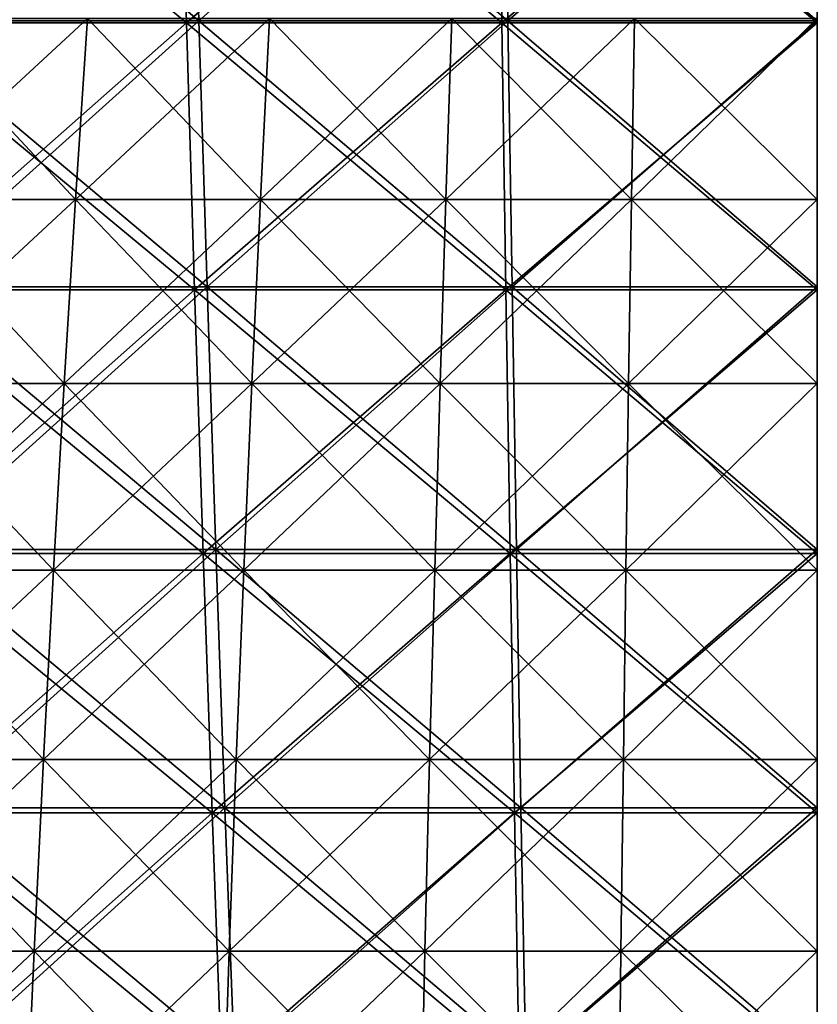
# Model space of a CAD drawing. Header units: millimetres. Extents: x -125 to 125, y -45 to 4025.
# Tile 410 of 656: x -9 to 0, y 3960 to 3971. Entities that reach past the tile are written whole.
import ezdxf

# ---------------------------------------------------------------- set-up
doc = ezdxf.new("R2010")
doc.units = ezdxf.units.MM
doc.header["$LTSCALE"] = 6.999206
for name, color, linetype in [('21', 7, 'CONTINUOUS'), ('22', 7, 'CONTINUOUS'), ('23', 7, 'CONTINUOUS'), ('24', 7, 'CONTINUOUS'), ('26', 7, 'CONTINUOUS'), ('27', 7, 'CONTINUOUS')]:
    doc.layers.add(name, color=color, linetype=linetype)

msp = doc.modelspace()

# ---------------------------------------------------------------- linework, layer by layer
at = {"layer": '21', "color": 7, "linetype": 'CONTINUOUS'}
for points in [[(-10.407, 3971.128, 112.314), (-6.944, 3971.128, 112.581), (-10.534, 3974.102, 113.681), (-10.407, 3971.128, 112.314)], [(-10.534, 3974.102, 113.681), (-6.944, 3971.128, 112.581), (-7.028, 3974.102, 113.952), (-10.534, 3974.102, 113.681)], [(-6.944, 3971.128, 112.581), (-3.474, 3971.128, 112.742), (-7.028, 3974.102, 113.952), (-6.944, 3971.128, 112.581)], [(-7.028, 3974.102, 113.952), (-3.474, 3971.128, 112.742), (-3.516, 3974.102, 114.114), (-7.028, 3974.102, 113.952)], [(-3.474, 3971.128, 112.742), (0, 3971.128, 112.795), (-3.516, 3974.102, 114.114), (-3.474, 3971.128, 112.742)], [(-3.516, 3974.102, 114.114), (0, 3971.128, 112.795), (0, 3974.102, 114.168), (-3.516, 3974.102, 114.114)], [(-10.274, 3968.19, 110.87), (-6.854, 3968.19, 111.133), (-10.407, 3971.128, 112.314), (-10.274, 3968.19, 110.87)], [(-10.407, 3971.128, 112.314), (-6.854, 3968.19, 111.133), (-6.944, 3971.128, 112.581), (-10.407, 3971.128, 112.314)], [(-6.854, 3968.19, 111.133), (-3.429, 3968.19, 111.292), (-6.944, 3971.128, 112.581), (-6.854, 3968.19, 111.133)], [(-6.944, 3971.128, 112.581), (-3.429, 3968.19, 111.292), (-3.474, 3971.128, 112.742), (-6.944, 3971.128, 112.581)], [(-3.429, 3968.19, 111.292), (0, 3968.19, 111.345), (-3.474, 3971.128, 112.742), (-3.429, 3968.19, 111.292)], [(-3.474, 3971.128, 112.742), (0, 3968.19, 111.345), (0, 3971.128, 112.795), (-3.474, 3971.128, 112.742)], [(-10.133, 3965.291, 109.349), (-6.76, 3965.291, 109.609), (-10.274, 3968.19, 110.87), (-10.133, 3965.291, 109.349)], [(-10.274, 3968.19, 110.87), (-6.76, 3965.291, 109.609), (-6.854, 3968.19, 111.133), (-10.274, 3968.19, 110.87)], [(-6.76, 3965.291, 109.609), (-3.382, 3965.291, 109.765), (-6.854, 3968.19, 111.133), (-6.76, 3965.291, 109.609)], [(-6.854, 3968.19, 111.133), (-3.382, 3965.291, 109.765), (-3.429, 3968.19, 111.292), (-6.854, 3968.19, 111.133)], [(-3.382, 3965.291, 109.765), (0, 3965.291, 109.817), (-3.429, 3968.19, 111.292), (-3.382, 3965.291, 109.765)], [(-3.429, 3968.19, 111.292), (0, 3965.291, 109.817), (0, 3968.19, 111.345), (-3.429, 3968.19, 111.292)], [(-9.985, 3962.434, 107.753), (-6.662, 3962.434, 108.01), (-10.133, 3965.291, 109.349), (-9.985, 3962.434, 107.753)], [(-10.133, 3965.291, 109.349), (-6.662, 3962.434, 108.01), (-6.76, 3965.291, 109.609), (-10.133, 3965.291, 109.349)], [(-6.662, 3962.434, 108.01), (-3.332, 3962.434, 108.163), (-6.76, 3965.291, 109.609), (-6.662, 3962.434, 108.01)], [(-6.76, 3965.291, 109.609), (-3.332, 3962.434, 108.163), (-3.382, 3965.291, 109.765), (-6.76, 3965.291, 109.609)], [(-3.332, 3962.434, 108.163), (0, 3962.434, 108.215), (-3.382, 3965.291, 109.765), (-3.332, 3962.434, 108.163)], [(-3.382, 3965.291, 109.765), (0, 3962.434, 108.215), (0, 3965.291, 109.817), (-3.382, 3965.291, 109.765)], [(-9.83, 3959.619, 106.083), (-6.559, 3959.619, 106.336), (-9.985, 3962.434, 107.753), (-9.83, 3959.619, 106.083)], [(-9.985, 3962.434, 107.753), (-6.559, 3959.619, 106.336), (-6.662, 3962.434, 108.01), (-9.985, 3962.434, 107.753)], [(-6.559, 3959.619, 106.336), (-3.281, 3959.619, 106.487), (-6.662, 3962.434, 108.01), (-6.559, 3959.619, 106.336)], [(-6.662, 3962.434, 108.01), (-3.281, 3959.619, 106.487), (-3.332, 3962.434, 108.163), (-6.662, 3962.434, 108.01)], [(-3.281, 3959.619, 106.487), (0, 3959.619, 106.538), (-3.332, 3962.434, 108.163), (-3.281, 3959.619, 106.487)], [(-3.332, 3962.434, 108.163), (0, 3959.619, 106.538), (0, 3962.434, 108.215), (-3.332, 3962.434, 108.163)]]:
    msp.add_3dface(points, dxfattribs=at)
at = {"layer": '22', "color": 7, "linetype": 'CONTINUOUS'}
for points in [[(-7.028, 3974.102, -113.952), (-10.407, 3971.128, -112.314), (-10.534, 3974.102, -113.681), (-7.028, 3974.102, -113.952)], [(-6.944, 3971.128, -112.581), (-10.407, 3971.128, -112.314), (-7.028, 3974.102, -113.952), (-6.944, 3971.128, -112.581)], [(-3.516, 3974.102, -114.114), (-6.944, 3971.128, -112.581), (-7.028, 3974.102, -113.952), (-3.516, 3974.102, -114.114)], [(-3.474, 3971.128, -112.742), (-6.944, 3971.128, -112.581), (-3.516, 3974.102, -114.114), (-3.474, 3971.128, -112.742)], [(0, 3974.102, -114.168), (-3.474, 3971.128, -112.742), (-3.516, 3974.102, -114.114), (0, 3974.102, -114.168)], [(0, 3971.128, -112.795), (-3.474, 3971.128, -112.742), (0, 3974.102, -114.168), (0, 3971.128, -112.795)], [(-6.944, 3971.128, -112.581), (-10.274, 3968.19, -110.87), (-10.407, 3971.128, -112.314), (-6.944, 3971.128, -112.581)], [(-6.854, 3968.19, -111.133), (-10.274, 3968.19, -110.87), (-6.944, 3971.128, -112.581), (-6.854, 3968.19, -111.133)], [(-3.474, 3971.128, -112.742), (-6.854, 3968.19, -111.133), (-6.944, 3971.128, -112.581), (-3.474, 3971.128, -112.742)], [(-3.429, 3968.19, -111.292), (-6.854, 3968.19, -111.133), (-3.474, 3971.128, -112.742), (-3.429, 3968.19, -111.292)], [(0, 3971.128, -112.795), (-3.429, 3968.19, -111.292), (-3.474, 3971.128, -112.742), (0, 3971.128, -112.795)], [(0, 3968.19, -111.345), (-3.429, 3968.19, -111.292), (0, 3971.128, -112.795), (0, 3968.19, -111.345)], [(-6.854, 3968.19, -111.133), (-10.133, 3965.291, -109.349), (-10.274, 3968.19, -110.87), (-6.854, 3968.19, -111.133)], [(-6.76, 3965.291, -109.609), (-10.133, 3965.291, -109.349), (-6.854, 3968.19, -111.133), (-6.76, 3965.291, -109.609)], [(-3.429, 3968.19, -111.292), (-6.76, 3965.291, -109.609), (-6.854, 3968.19, -111.133), (-3.429, 3968.19, -111.292)], [(-3.382, 3965.291, -109.765), (-6.76, 3965.291, -109.609), (-3.429, 3968.19, -111.292), (-3.382, 3965.291, -109.765)], [(0, 3968.19, -111.345), (-3.382, 3965.291, -109.765), (-3.429, 3968.19, -111.292), (0, 3968.19, -111.345)], [(0, 3965.291, -109.817), (-3.382, 3965.291, -109.765), (0, 3968.19, -111.345), (0, 3965.291, -109.817)], [(-6.76, 3965.291, -109.609), (-9.985, 3962.434, -107.753), (-10.133, 3965.291, -109.349), (-6.76, 3965.291, -109.609)], [(-6.662, 3962.434, -108.01), (-9.985, 3962.434, -107.753), (-6.76, 3965.291, -109.609), (-6.662, 3962.434, -108.01)], [(-3.382, 3965.291, -109.765), (-6.662, 3962.434, -108.01), (-6.76, 3965.291, -109.609), (-3.382, 3965.291, -109.765)], [(-3.332, 3962.434, -108.163), (-6.662, 3962.434, -108.01), (-3.382, 3965.291, -109.765), (-3.332, 3962.434, -108.163)], [(0, 3965.291, -109.817), (-3.332, 3962.434, -108.163), (-3.382, 3965.291, -109.765), (0, 3965.291, -109.817)], [(0, 3962.434, -108.215), (-3.332, 3962.434, -108.163), (0, 3965.291, -109.817), (0, 3962.434, -108.215)], [(-6.662, 3962.434, -108.01), (-9.83, 3959.619, -106.083), (-9.985, 3962.434, -107.753), (-6.662, 3962.434, -108.01)], [(-6.559, 3959.619, -106.336), (-9.83, 3959.619, -106.083), (-6.662, 3962.434, -108.01), (-6.559, 3959.619, -106.336)], [(-3.332, 3962.434, -108.163), (-6.559, 3959.619, -106.336), (-6.662, 3962.434, -108.01), (-3.332, 3962.434, -108.163)], [(-3.281, 3959.619, -106.487), (-6.559, 3959.619, -106.336), (-3.332, 3962.434, -108.163), (-3.281, 3959.619, -106.487)], [(0, 3962.434, -108.215), (-3.281, 3959.619, -106.487), (-3.332, 3962.434, -108.163), (0, 3962.434, -108.215)], [(0, 3959.619, -106.538), (-3.281, 3959.619, -106.487), (0, 3962.434, -108.215), (0, 3959.619, -106.538)]]:
    msp.add_3dface(points, dxfattribs=at)
at = {"layer": '23', "color": 7, "linetype": 'CONTINUOUS'}
for points in [[(-10.204, 3971.152, -110.115), (-6.808, 3971.152, -110.377), (-10.332, 3974.118, -111.505), (-10.204, 3971.152, -110.115)], [(-10.332, 3974.118, -111.505), (-6.808, 3971.152, -110.377), (-6.894, 3974.118, -111.77), (-10.332, 3974.118, -111.505)], [(-6.808, 3971.152, -110.377), (-3.406, 3971.152, -110.534), (-6.894, 3974.118, -111.77), (-6.808, 3971.152, -110.377)], [(-6.894, 3974.118, -111.77), (-3.406, 3971.152, -110.534), (-3.449, 3974.118, -111.929), (-6.894, 3974.118, -111.77)], [(-3.406, 3971.152, -110.534), (0, 3971.152, -110.586), (-3.449, 3974.118, -111.929), (-3.406, 3971.152, -110.534)], [(-3.449, 3974.118, -111.929), (0, 3971.152, -110.586), (0, 3974.118, -111.982), (-3.449, 3974.118, -111.929)], [(-10.068, 3968.223, -108.646), (-6.717, 3968.223, -108.905), (-10.204, 3971.152, -110.115), (-10.068, 3968.223, -108.646)], [(-10.204, 3971.152, -110.115), (-6.717, 3968.223, -108.905), (-6.808, 3971.152, -110.377), (-10.204, 3971.152, -110.115)], [(-6.717, 3968.223, -108.905), (-3.36, 3968.223, -109.06), (-6.808, 3971.152, -110.377), (-6.717, 3968.223, -108.905)], [(-6.808, 3971.152, -110.377), (-3.36, 3968.223, -109.06), (-3.406, 3971.152, -110.534), (-6.808, 3971.152, -110.377)], [(-3.36, 3968.223, -109.06), (0, 3968.223, -109.112), (-3.406, 3971.152, -110.534), (-3.36, 3968.223, -109.06)], [(-3.406, 3971.152, -110.534), (0, 3968.223, -109.112), (0, 3971.152, -110.586), (-3.406, 3971.152, -110.534)], [(-9.924, 3965.335, -107.101), (-6.621, 3965.335, -107.356), (-10.068, 3968.223, -108.646), (-9.924, 3965.335, -107.101)], [(-10.068, 3968.223, -108.646), (-6.621, 3965.335, -107.356), (-6.717, 3968.223, -108.905), (-10.068, 3968.223, -108.646)], [(-6.621, 3965.335, -107.356), (-3.312, 3965.335, -107.509), (-6.717, 3968.223, -108.905), (-6.621, 3965.335, -107.356)], [(-6.717, 3968.223, -108.905), (-3.312, 3965.335, -107.509), (-3.36, 3968.223, -109.06), (-6.717, 3968.223, -108.905)], [(-3.312, 3965.335, -107.509), (0, 3965.335, -107.56), (-3.36, 3968.223, -109.06), (-3.312, 3965.335, -107.509)], [(-3.36, 3968.223, -109.06), (0, 3965.335, -107.56), (0, 3968.223, -109.112), (-3.36, 3968.223, -109.06)], [(-9.774, 3962.489, -105.479), (-6.521, 3962.489, -105.73), (-9.924, 3965.335, -107.101), (-9.774, 3962.489, -105.479)], [(-9.924, 3965.335, -107.101), (-6.521, 3962.489, -105.73), (-6.621, 3965.335, -107.356), (-9.924, 3965.335, -107.101)], [(-6.521, 3962.489, -105.73), (-3.262, 3962.489, -105.881), (-6.621, 3965.335, -107.356), (-6.521, 3962.489, -105.73)], [(-6.621, 3965.335, -107.356), (-3.262, 3962.489, -105.881), (-3.312, 3965.335, -107.509), (-6.621, 3965.335, -107.356)], [(-3.262, 3962.489, -105.881), (0, 3962.489, -105.931), (-3.312, 3965.335, -107.509), (-3.262, 3962.489, -105.881)], [(-3.312, 3965.335, -107.509), (0, 3962.489, -105.931), (0, 3965.335, -107.56), (-3.312, 3965.335, -107.509)], [(-9.617, 3959.688, -103.783), (-6.416, 3959.688, -104.03), (-9.774, 3962.489, -105.479), (-9.617, 3959.688, -103.783)], [(-9.774, 3962.489, -105.479), (-6.416, 3959.688, -104.03), (-6.521, 3962.489, -105.73), (-9.774, 3962.489, -105.479)], [(-6.416, 3959.688, -104.03), (-3.21, 3959.688, -104.178), (-6.521, 3962.489, -105.73), (-6.416, 3959.688, -104.03)], [(-6.521, 3962.489, -105.73), (-3.21, 3959.688, -104.178), (-3.262, 3962.489, -105.881), (-6.521, 3962.489, -105.73)], [(-3.21, 3959.688, -104.178), (0, 3959.688, -104.227), (-3.262, 3962.489, -105.881), (-3.21, 3959.688, -104.178)], [(-3.262, 3962.489, -105.881), (0, 3959.688, -104.227), (0, 3962.489, -105.931), (-3.262, 3962.489, -105.881)]]:
    msp.add_3dface(points, dxfattribs=at)
at = {"layer": '24', "color": 7, "linetype": 'CONTINUOUS'}
for points in [[(-6.894, 3974.118, 111.77), (-10.204, 3971.152, 110.115), (-10.332, 3974.118, 111.505), (-6.894, 3974.118, 111.77)], [(-6.808, 3971.152, 110.377), (-10.204, 3971.152, 110.115), (-6.894, 3974.118, 111.77), (-6.808, 3971.152, 110.377)], [(-3.449, 3974.118, 111.929), (-6.808, 3971.152, 110.377), (-6.894, 3974.118, 111.77), (-3.449, 3974.118, 111.929)], [(-3.406, 3971.152, 110.534), (-6.808, 3971.152, 110.377), (-3.449, 3974.118, 111.929), (-3.406, 3971.152, 110.534)], [(0, 3974.118, 111.982), (-3.406, 3971.152, 110.534), (-3.449, 3974.118, 111.929), (0, 3974.118, 111.982)], [(0, 3971.152, 110.586), (-3.406, 3971.152, 110.534), (0, 3974.118, 111.982), (0, 3971.152, 110.586)], [(-6.808, 3971.152, 110.377), (-10.068, 3968.223, 108.646), (-10.204, 3971.152, 110.115), (-6.808, 3971.152, 110.377)], [(-6.717, 3968.223, 108.905), (-10.068, 3968.223, 108.646), (-6.808, 3971.152, 110.377), (-6.717, 3968.223, 108.905)], [(-3.406, 3971.152, 110.534), (-6.717, 3968.223, 108.905), (-6.808, 3971.152, 110.377), (-3.406, 3971.152, 110.534)], [(-3.36, 3968.223, 109.06), (-6.717, 3968.223, 108.905), (-3.406, 3971.152, 110.534), (-3.36, 3968.223, 109.06)], [(0, 3971.152, 110.586), (-3.36, 3968.223, 109.06), (-3.406, 3971.152, 110.534), (0, 3971.152, 110.586)], [(0, 3968.223, 109.112), (-3.36, 3968.223, 109.06), (0, 3971.152, 110.586), (0, 3968.223, 109.112)], [(-6.717, 3968.223, 108.905), (-9.924, 3965.335, 107.101), (-10.068, 3968.223, 108.646), (-6.717, 3968.223, 108.905)], [(-6.621, 3965.335, 107.356), (-9.924, 3965.335, 107.101), (-6.717, 3968.223, 108.905), (-6.621, 3965.335, 107.356)], [(-3.36, 3968.223, 109.06), (-6.621, 3965.335, 107.356), (-6.717, 3968.223, 108.905), (-3.36, 3968.223, 109.06)], [(-3.312, 3965.335, 107.509), (-6.621, 3965.335, 107.356), (-3.36, 3968.223, 109.06), (-3.312, 3965.335, 107.509)], [(0, 3968.223, 109.112), (-3.312, 3965.335, 107.509), (-3.36, 3968.223, 109.06), (0, 3968.223, 109.112)], [(0, 3965.335, 107.56), (-3.312, 3965.335, 107.509), (0, 3968.223, 109.112), (0, 3965.335, 107.56)], [(-6.621, 3965.335, 107.356), (-9.774, 3962.489, 105.479), (-9.924, 3965.335, 107.101), (-6.621, 3965.335, 107.356)], [(-6.521, 3962.489, 105.73), (-9.774, 3962.489, 105.479), (-6.621, 3965.335, 107.356), (-6.521, 3962.489, 105.73)], [(-3.312, 3965.335, 107.509), (-6.521, 3962.489, 105.73), (-6.621, 3965.335, 107.356), (-3.312, 3965.335, 107.509)], [(-3.262, 3962.489, 105.881), (-6.521, 3962.489, 105.73), (-3.312, 3965.335, 107.509), (-3.262, 3962.489, 105.881)], [(0, 3965.335, 107.56), (-3.262, 3962.489, 105.881), (-3.312, 3965.335, 107.509), (0, 3965.335, 107.56)], [(0, 3962.489, 105.931), (-3.262, 3962.489, 105.881), (0, 3965.335, 107.56), (0, 3962.489, 105.931)], [(-6.521, 3962.489, 105.73), (-9.617, 3959.688, 103.783), (-9.774, 3962.489, 105.479), (-6.521, 3962.489, 105.73)], [(-6.416, 3959.688, 104.03), (-9.617, 3959.688, 103.783), (-6.521, 3962.489, 105.73), (-6.416, 3959.688, 104.03)], [(-3.262, 3962.489, 105.881), (-6.416, 3959.688, 104.03), (-6.521, 3962.489, 105.73), (-3.262, 3962.489, 105.881)], [(-3.21, 3959.688, 104.178), (-6.416, 3959.688, 104.03), (-3.262, 3962.489, 105.881), (-3.21, 3959.688, 104.178)], [(0, 3962.489, 105.931), (-3.21, 3959.688, 104.178), (-3.262, 3962.489, 105.881), (0, 3962.489, 105.931)], [(0, 3959.688, 104.227), (-3.21, 3959.688, 104.178), (0, 3962.489, 105.931), (0, 3959.688, 104.227)]]:
    msp.add_3dface(points, dxfattribs=at)
at = {"layer": '26', "color": 7, "linetype": 'CONTINUOUS'}
for points in [[(-10.192, 3969.184, 65.66), (-8.165, 3969.184, 65.942), (-10.026, 3971.177, 64.59), (-10.192, 3969.184, 65.66)], [(-10.026, 3971.177, 64.59), (-8.165, 3969.184, 65.942), (-8.032, 3971.177, 64.869), (-10.026, 3971.177, 64.59)], [(-8.165, 3969.184, 65.942), (-6.131, 3969.184, 66.163), (-8.032, 3971.177, 64.869), (-8.165, 3969.184, 65.942)], [(-8.032, 3971.177, 64.869), (-6.131, 3969.184, 66.163), (-6.031, 3971.177, 65.085), (-8.032, 3971.177, 64.869)], [(-6.131, 3969.184, 66.163), (-4.09, 3969.184, 66.32), (-6.031, 3971.177, 65.085), (-6.131, 3969.184, 66.163)], [(-6.031, 3971.177, 65.085), (-4.09, 3969.184, 66.32), (-4.024, 3971.177, 65.24), (-6.031, 3971.177, 65.085)], [(-4.09, 3969.184, 66.32), (-2.046, 3969.184, 66.415), (-4.024, 3971.177, 65.24), (-4.09, 3969.184, 66.32)], [(-4.024, 3971.177, 65.24), (-2.046, 3969.184, 66.415), (-2.013, 3971.177, 65.333), (-4.024, 3971.177, 65.24)], [(-2.046, 3969.184, 66.415), (0, 3969.184, 66.446), (-2.013, 3971.177, 65.333), (-2.046, 3969.184, 66.415)], [(-2.013, 3971.177, 65.333), (0, 3969.184, 66.446), (0, 3971.177, 65.364), (-2.013, 3971.177, 65.333)], [(-10.349, 3967.159, 66.669), (-8.291, 3967.159, 66.956), (-10.192, 3969.184, 65.66), (-10.349, 3967.159, 66.669)], [(-10.192, 3969.184, 65.66), (-8.291, 3967.159, 66.956), (-8.165, 3969.184, 65.942), (-10.192, 3969.184, 65.66)], [(-8.291, 3967.159, 66.956), (-6.225, 3967.159, 67.179), (-8.165, 3969.184, 65.942), (-8.291, 3967.159, 66.956)], [(-8.165, 3969.184, 65.942), (-6.225, 3967.159, 67.179), (-6.131, 3969.184, 66.163), (-8.165, 3969.184, 65.942)], [(-6.225, 3967.159, 67.179), (-4.153, 3967.159, 67.339), (-6.131, 3969.184, 66.163), (-6.225, 3967.159, 67.179)], [(-6.131, 3969.184, 66.163), (-4.153, 3967.159, 67.339), (-4.09, 3969.184, 66.32), (-6.131, 3969.184, 66.163)], [(-4.153, 3967.159, 67.339), (-2.078, 3967.159, 67.435), (-4.09, 3969.184, 66.32), (-4.153, 3967.159, 67.339)], [(-4.09, 3969.184, 66.32), (-2.078, 3967.159, 67.435), (-2.046, 3969.184, 66.415), (-4.09, 3969.184, 66.32)], [(-2.078, 3967.159, 67.435), (0, 3967.159, 67.467), (-2.046, 3969.184, 66.415), (-2.078, 3967.159, 67.435)], [(-2.046, 3969.184, 66.415), (0, 3967.159, 67.467), (0, 3969.184, 66.446), (-2.046, 3969.184, 66.415)], [(-10.496, 3965.105, 67.617), (-8.409, 3965.105, 67.908), (-10.349, 3967.159, 66.669), (-10.496, 3965.105, 67.617)], [(-10.349, 3967.159, 66.669), (-8.409, 3965.105, 67.908), (-8.291, 3967.159, 66.956), (-10.349, 3967.159, 66.669)], [(-8.409, 3965.105, 67.908), (-6.314, 3965.105, 68.135), (-8.291, 3967.159, 66.956), (-8.409, 3965.105, 67.908)], [(-8.291, 3967.159, 66.956), (-6.314, 3965.105, 68.135), (-6.225, 3967.159, 67.179), (-8.291, 3967.159, 66.956)], [(-6.314, 3965.105, 68.135), (-4.212, 3965.105, 68.297), (-6.225, 3967.159, 67.179), (-6.314, 3965.105, 68.135)], [(-6.225, 3967.159, 67.179), (-4.212, 3965.105, 68.297), (-4.153, 3967.159, 67.339), (-6.225, 3967.159, 67.179)], [(-4.212, 3965.105, 68.297), (-2.107, 3965.105, 68.394), (-4.153, 3967.159, 67.339), (-4.212, 3965.105, 68.297)], [(-4.153, 3967.159, 67.339), (-2.107, 3965.105, 68.394), (-2.078, 3967.159, 67.435), (-4.153, 3967.159, 67.339)], [(-2.107, 3965.105, 68.394), (0, 3965.105, 68.427), (-2.078, 3967.159, 67.435), (-2.107, 3965.105, 68.394)], [(-2.078, 3967.159, 67.435), (0, 3965.105, 68.427), (0, 3967.159, 67.467), (-2.078, 3967.159, 67.435)], [(-10.634, 3963.022, 68.503), (-8.519, 3963.022, 68.798), (-10.496, 3965.105, 67.617), (-10.634, 3963.022, 68.503)], [(-10.496, 3965.105, 67.617), (-8.519, 3963.022, 68.798), (-8.409, 3965.105, 67.908), (-10.496, 3965.105, 67.617)], [(-8.519, 3963.022, 68.798), (-6.396, 3963.022, 69.028), (-8.409, 3965.105, 67.908), (-8.519, 3963.022, 68.798)], [(-8.409, 3965.105, 67.908), (-6.396, 3963.022, 69.028), (-6.314, 3965.105, 68.135), (-8.409, 3965.105, 67.908)], [(-6.396, 3963.022, 69.028), (-4.268, 3963.022, 69.192), (-6.314, 3965.105, 68.135), (-6.396, 3963.022, 69.028)], [(-6.314, 3965.105, 68.135), (-4.268, 3963.022, 69.192), (-4.212, 3965.105, 68.297), (-6.314, 3965.105, 68.135)], [(-4.268, 3963.022, 69.192), (-2.135, 3963.022, 69.291), (-4.212, 3965.105, 68.297), (-4.268, 3963.022, 69.192)], [(-4.212, 3965.105, 68.297), (-2.135, 3963.022, 69.291), (-2.107, 3965.105, 68.394), (-4.212, 3965.105, 68.297)], [(-2.135, 3963.022, 69.291), (0, 3963.022, 69.324), (-2.107, 3965.105, 68.394), (-2.135, 3963.022, 69.291)], [(-2.107, 3965.105, 68.394), (0, 3963.022, 69.324), (0, 3965.105, 68.427), (-2.107, 3965.105, 68.394)], [(-10.762, 3960.913, 69.327), (-8.622, 3960.913, 69.626), (-10.634, 3963.022, 68.503), (-10.762, 3960.913, 69.327)], [(-10.634, 3963.022, 68.503), (-8.622, 3960.913, 69.626), (-8.519, 3963.022, 68.798), (-10.634, 3963.022, 68.503)], [(-8.622, 3960.913, 69.626), (-6.473, 3960.913, 69.858), (-8.519, 3963.022, 68.798), (-8.622, 3960.913, 69.626)], [(-8.519, 3963.022, 68.798), (-6.473, 3960.913, 69.858), (-6.396, 3963.022, 69.028), (-8.519, 3963.022, 68.798)], [(-6.473, 3960.913, 69.858), (-4.319, 3960.913, 70.024), (-6.396, 3963.022, 69.028), (-6.473, 3960.913, 69.858)], [(-6.396, 3963.022, 69.028), (-4.319, 3960.913, 70.024), (-4.268, 3963.022, 69.192), (-6.396, 3963.022, 69.028)], [(-4.319, 3960.913, 70.024), (-2.161, 3960.913, 70.124), (-4.268, 3963.022, 69.192), (-4.319, 3960.913, 70.024)], [(-4.268, 3963.022, 69.192), (-2.161, 3960.913, 70.124), (-2.135, 3963.022, 69.291), (-4.268, 3963.022, 69.192)], [(-2.161, 3960.913, 70.124), (0, 3960.913, 70.158), (-2.135, 3963.022, 69.291), (-2.161, 3960.913, 70.124)], [(-2.135, 3963.022, 69.291), (0, 3960.913, 70.158), (0, 3963.022, 69.324), (-2.135, 3963.022, 69.291)], [(-10.88, 3958.78, 70.088), (-8.716, 3958.78, 70.389), (-10.762, 3960.913, 69.327), (-10.88, 3958.78, 70.088)], [(-10.762, 3960.913, 69.327), (-8.716, 3958.78, 70.389), (-8.622, 3960.913, 69.626), (-10.762, 3960.913, 69.327)], [(-8.716, 3958.78, 70.389), (-6.544, 3958.78, 70.624), (-8.622, 3960.913, 69.626), (-8.716, 3958.78, 70.389)], [(-8.622, 3960.913, 69.626), (-6.544, 3958.78, 70.624), (-6.473, 3960.913, 69.858), (-8.622, 3960.913, 69.626)], [(-6.544, 3958.78, 70.624), (-4.366, 3958.78, 70.792), (-6.473, 3960.913, 69.858), (-6.544, 3958.78, 70.624)], [(-6.473, 3960.913, 69.858), (-4.366, 3958.78, 70.792), (-4.319, 3960.913, 70.024), (-6.473, 3960.913, 69.858)], [(-4.366, 3958.78, 70.792), (-2.184, 3958.78, 70.893), (-4.319, 3960.913, 70.024), (-4.366, 3958.78, 70.792)], [(-4.319, 3960.913, 70.024), (-2.184, 3958.78, 70.893), (-2.161, 3960.913, 70.124), (-4.319, 3960.913, 70.024)], [(-2.184, 3958.78, 70.893), (0, 3958.78, 70.927), (-2.161, 3960.913, 70.124), (-2.184, 3958.78, 70.893)], [(-2.161, 3960.913, 70.124), (0, 3958.78, 70.927), (0, 3960.913, 70.158), (-2.161, 3960.913, 70.124)]]:
    msp.add_3dface(points, dxfattribs=at)
at = {"layer": '27', "color": 7, "linetype": 'CONTINUOUS'}
for points in [[(-8.165, 3969.184, -65.942), (-10.192, 3969.184, -65.66), (-8.032, 3971.177, -64.869), (-8.165, 3969.184, -65.942)], [(-8.032, 3971.177, -64.869), (-10.192, 3969.184, -65.66), (-10.026, 3971.177, -64.59), (-8.032, 3971.177, -64.869)], [(-6.131, 3969.184, -66.163), (-8.165, 3969.184, -65.942), (-6.031, 3971.177, -65.085), (-6.131, 3969.184, -66.163)], [(-6.031, 3971.177, -65.085), (-8.165, 3969.184, -65.942), (-8.032, 3971.177, -64.869), (-6.031, 3971.177, -65.085)], [(-4.09, 3969.184, -66.32), (-6.131, 3969.184, -66.163), (-4.024, 3971.177, -65.24), (-4.09, 3969.184, -66.32)], [(-4.024, 3971.177, -65.24), (-6.131, 3969.184, -66.163), (-6.031, 3971.177, -65.085), (-4.024, 3971.177, -65.24)], [(-2.046, 3969.184, -66.415), (-4.09, 3969.184, -66.32), (-2.013, 3971.177, -65.333), (-2.046, 3969.184, -66.415)], [(-2.013, 3971.177, -65.333), (-4.09, 3969.184, -66.32), (-4.024, 3971.177, -65.24), (-2.013, 3971.177, -65.333)], [(0, 3969.184, -66.446), (-2.046, 3969.184, -66.415), (0, 3971.177, -65.364), (0, 3969.184, -66.446)], [(0, 3971.177, -65.364), (-2.046, 3969.184, -66.415), (-2.013, 3971.177, -65.333), (0, 3971.177, -65.364)], [(-8.291, 3967.159, -66.956), (-10.349, 3967.159, -66.669), (-8.165, 3969.184, -65.942), (-8.291, 3967.159, -66.956)], [(-8.165, 3969.184, -65.942), (-10.349, 3967.159, -66.669), (-10.192, 3969.184, -65.66), (-8.165, 3969.184, -65.942)], [(-6.225, 3967.159, -67.179), (-8.291, 3967.159, -66.956), (-6.131, 3969.184, -66.163), (-6.225, 3967.159, -67.179)], [(-6.131, 3969.184, -66.163), (-8.291, 3967.159, -66.956), (-8.165, 3969.184, -65.942), (-6.131, 3969.184, -66.163)], [(-4.153, 3967.159, -67.339), (-6.225, 3967.159, -67.179), (-4.09, 3969.184, -66.32), (-4.153, 3967.159, -67.339)], [(-4.09, 3969.184, -66.32), (-6.225, 3967.159, -67.179), (-6.131, 3969.184, -66.163), (-4.09, 3969.184, -66.32)], [(-2.078, 3967.159, -67.435), (-4.153, 3967.159, -67.339), (-2.046, 3969.184, -66.415), (-2.078, 3967.159, -67.435)], [(-2.046, 3969.184, -66.415), (-4.153, 3967.159, -67.339), (-4.09, 3969.184, -66.32), (-2.046, 3969.184, -66.415)], [(0, 3967.159, -67.467), (-2.078, 3967.159, -67.435), (0, 3969.184, -66.446), (0, 3967.159, -67.467)], [(0, 3969.184, -66.446), (-2.078, 3967.159, -67.435), (-2.046, 3969.184, -66.415), (0, 3969.184, -66.446)], [(-8.409, 3965.105, -67.908), (-10.496, 3965.105, -67.617), (-8.291, 3967.159, -66.956), (-8.409, 3965.105, -67.908)], [(-8.291, 3967.159, -66.956), (-10.496, 3965.105, -67.617), (-10.349, 3967.159, -66.669), (-8.291, 3967.159, -66.956)], [(-6.314, 3965.105, -68.135), (-8.409, 3965.105, -67.908), (-6.225, 3967.159, -67.179), (-6.314, 3965.105, -68.135)], [(-6.225, 3967.159, -67.179), (-8.409, 3965.105, -67.908), (-8.291, 3967.159, -66.956), (-6.225, 3967.159, -67.179)], [(-4.212, 3965.105, -68.297), (-6.314, 3965.105, -68.135), (-4.153, 3967.159, -67.339), (-4.212, 3965.105, -68.297)], [(-4.153, 3967.159, -67.339), (-6.314, 3965.105, -68.135), (-6.225, 3967.159, -67.179), (-4.153, 3967.159, -67.339)], [(-2.107, 3965.105, -68.394), (-4.212, 3965.105, -68.297), (-2.078, 3967.159, -67.435), (-2.107, 3965.105, -68.394)], [(-2.078, 3967.159, -67.435), (-4.212, 3965.105, -68.297), (-4.153, 3967.159, -67.339), (-2.078, 3967.159, -67.435)], [(0, 3965.105, -68.427), (-2.107, 3965.105, -68.394), (0, 3967.159, -67.467), (0, 3965.105, -68.427)], [(0, 3967.159, -67.467), (-2.107, 3965.105, -68.394), (-2.078, 3967.159, -67.435), (0, 3967.159, -67.467)], [(-8.519, 3963.022, -68.798), (-10.634, 3963.022, -68.503), (-8.409, 3965.105, -67.908), (-8.519, 3963.022, -68.798)], [(-8.409, 3965.105, -67.908), (-10.634, 3963.022, -68.503), (-10.496, 3965.105, -67.617), (-8.409, 3965.105, -67.908)], [(-6.396, 3963.022, -69.028), (-8.519, 3963.022, -68.798), (-6.314, 3965.105, -68.135), (-6.396, 3963.022, -69.028)], [(-6.314, 3965.105, -68.135), (-8.519, 3963.022, -68.798), (-8.409, 3965.105, -67.908), (-6.314, 3965.105, -68.135)], [(-4.268, 3963.022, -69.192), (-6.396, 3963.022, -69.028), (-4.212, 3965.105, -68.297), (-4.268, 3963.022, -69.192)], [(-4.212, 3965.105, -68.297), (-6.396, 3963.022, -69.028), (-6.314, 3965.105, -68.135), (-4.212, 3965.105, -68.297)], [(-2.135, 3963.022, -69.291), (-4.268, 3963.022, -69.192), (-2.107, 3965.105, -68.394), (-2.135, 3963.022, -69.291)], [(-2.107, 3965.105, -68.394), (-4.268, 3963.022, -69.192), (-4.212, 3965.105, -68.297), (-2.107, 3965.105, -68.394)], [(0, 3963.022, -69.324), (-2.135, 3963.022, -69.291), (0, 3965.105, -68.427), (0, 3963.022, -69.324)], [(0, 3965.105, -68.427), (-2.135, 3963.022, -69.291), (-2.107, 3965.105, -68.394), (0, 3965.105, -68.427)], [(-8.622, 3960.913, -69.626), (-10.762, 3960.913, -69.327), (-8.519, 3963.022, -68.798), (-8.622, 3960.913, -69.626)], [(-8.519, 3963.022, -68.798), (-10.762, 3960.913, -69.327), (-10.634, 3963.022, -68.503), (-8.519, 3963.022, -68.798)], [(-6.473, 3960.913, -69.858), (-8.622, 3960.913, -69.626), (-6.396, 3963.022, -69.028), (-6.473, 3960.913, -69.858)], [(-6.396, 3963.022, -69.028), (-8.622, 3960.913, -69.626), (-8.519, 3963.022, -68.798), (-6.396, 3963.022, -69.028)], [(-4.319, 3960.913, -70.024), (-6.473, 3960.913, -69.858), (-4.268, 3963.022, -69.192), (-4.319, 3960.913, -70.024)], [(-4.268, 3963.022, -69.192), (-6.473, 3960.913, -69.858), (-6.396, 3963.022, -69.028), (-4.268, 3963.022, -69.192)], [(-2.161, 3960.913, -70.124), (-4.319, 3960.913, -70.024), (-2.135, 3963.022, -69.291), (-2.161, 3960.913, -70.124)], [(-2.135, 3963.022, -69.291), (-4.319, 3960.913, -70.024), (-4.268, 3963.022, -69.192), (-2.135, 3963.022, -69.291)], [(0, 3960.913, -70.158), (-2.161, 3960.913, -70.124), (0, 3963.022, -69.324), (0, 3960.913, -70.158)], [(0, 3963.022, -69.324), (-2.161, 3960.913, -70.124), (-2.135, 3963.022, -69.291), (0, 3963.022, -69.324)], [(-8.716, 3958.78, -70.389), (-10.88, 3958.78, -70.088), (-8.622, 3960.913, -69.626), (-8.716, 3958.78, -70.389)], [(-8.622, 3960.913, -69.626), (-10.88, 3958.78, -70.088), (-10.762, 3960.913, -69.327), (-8.622, 3960.913, -69.626)], [(-6.544, 3958.78, -70.624), (-8.716, 3958.78, -70.389), (-6.473, 3960.913, -69.858), (-6.544, 3958.78, -70.624)], [(-6.473, 3960.913, -69.858), (-8.716, 3958.78, -70.389), (-8.622, 3960.913, -69.626), (-6.473, 3960.913, -69.858)], [(-4.366, 3958.78, -70.792), (-6.544, 3958.78, -70.624), (-4.319, 3960.913, -70.024), (-4.366, 3958.78, -70.792)], [(-4.319, 3960.913, -70.024), (-6.544, 3958.78, -70.624), (-6.473, 3960.913, -69.858), (-4.319, 3960.913, -70.024)], [(-2.184, 3958.78, -70.893), (-4.366, 3958.78, -70.792), (-2.161, 3960.913, -70.124), (-2.184, 3958.78, -70.893)], [(-2.161, 3960.913, -70.124), (-4.366, 3958.78, -70.792), (-4.319, 3960.913, -70.024), (-2.161, 3960.913, -70.124)], [(0, 3958.78, -70.927), (-2.184, 3958.78, -70.893), (0, 3960.913, -70.158), (0, 3958.78, -70.927)], [(0, 3960.913, -70.158), (-2.184, 3958.78, -70.893), (-2.161, 3960.913, -70.124), (0, 3960.913, -70.158)]]:
    msp.add_3dface(points, dxfattribs=at)

doc.saveas('drawing.dxf')
